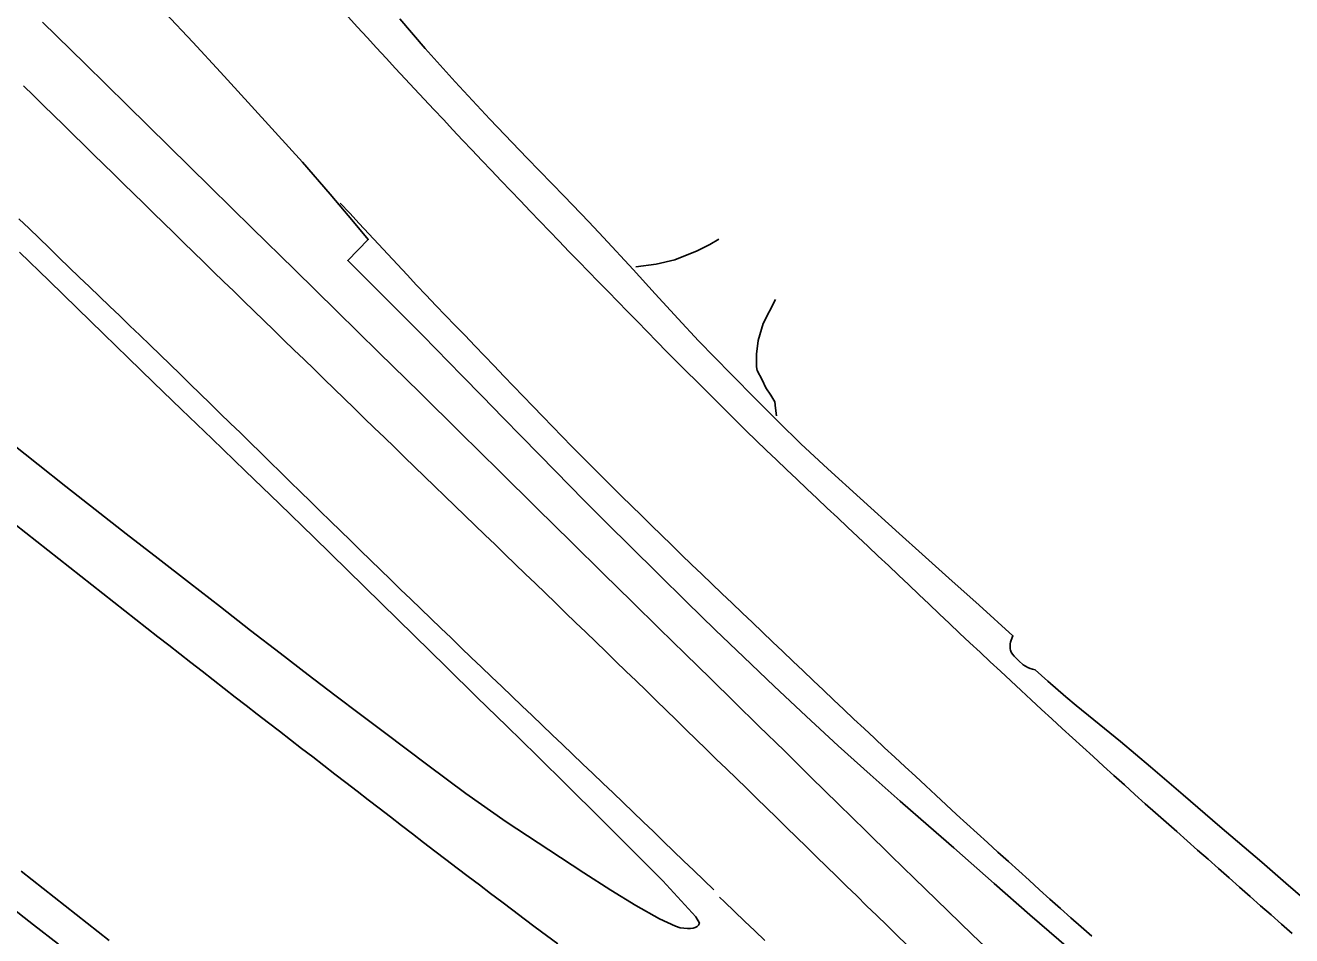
# Model space of a CAD drawing. Extents: x 1948091 to 1975253, y 787267 to 823306.
# Drawn here: x 1971944 to 1972170, y 795192.7 to 795355.2 of the extents above; entities that cross this region are included whole.
import ezdxf

# ---------------------------------------------------------------- set-up
doc = ezdxf.new("R2010")
doc.units = 0
doc.layers.add('RD_EX_Pavement_Markings', color=7, linetype='Continuous')
doc.layers.add('RD_EX_Road', color=7, linetype='Continuous')

msp = doc.modelspace()

# ---------------------------------------------------------------- linework, layer by layer
at = {"layer": 'RD_EX_Pavement_Markings'}
for points in [[(1972170.09, 795193.12), (1972168.21, 795194.77), (1972166.34, 795196.43), (1972164.47, 795198.08), (1972162.59, 795199.74), (1972160.72, 795201.39), (1972158.85, 795203.05), (1972156.97, 795204.7), (1972155.1, 795206.36), (1972153.22, 795208.01), (1972151.35, 795209.67), (1972149.48, 795211.32), (1972147.6, 795212.97), (1972145.73, 795214.63), (1972143.86, 795216.28), (1972141.99, 795217.94), (1972140.14, 795219.62), (1972138.29, 795221.31), (1972136.44, 795222.99), (1972134.6, 795224.68), (1972132.75, 795226.36), (1972130.9, 795228.05), (1972129.05, 795229.73), (1972127.21, 795231.41), (1972125.37, 795233.11), (1972123.54, 795234.81), (1972121.71, 795236.51), (1972119.87, 795238.21), (1972118.04, 795239.91), (1972116.21, 795241.61), (1972114.38, 795243.32), (1972112.55, 795245.02), (1972110.74, 795246.74), (1972108.93, 795248.46), (1972107.11, 795250.18), (1972105.3, 795251.9), (1972103.49, 795253.62), (1972101.67, 795255.34), (1972099.85, 795257.05), (1972098.03, 795258.77), (1972096.21, 795260.48), (1972094.39, 795262.2), (1972092.58, 795263.91), (1972090.76, 795265.62), (1972088.94, 795267.34), (1972087.12, 795269.05), (1972085.3, 795270.77), (1972083.49, 795272.49), (1972081.67, 795274.21), (1972079.85, 795275.92), (1972078.04, 795277.64), (1972076.22, 795279.36), (1972074.43, 795281.11), (1972072.66, 795282.86), (1972070.88, 795284.62), (1972069.1, 795286.38), (1972067.33, 795288.14), (1972065.55, 795289.9), (1972063.78, 795291.67), (1972062.01, 795293.43), (1972060.24, 795295.19), (1972058.47, 795296.96), (1972056.73, 795298.75), (1972054.98, 795300.54), (1972053.24, 795302.33), (1972051.49, 795304.12), (1972049.75, 795305.91), (1972048, 795307.7), (1972046.26, 795309.49), (1972044.51, 795311.28), (1972042.77, 795313.07), (1972041.02, 795314.86), (1972039.28, 795316.66), (1972037.55, 795318.46), (1972035.82, 795320.26), (1972034.08, 795322.06), (1972032.35, 795323.86), (1972030.62, 795325.66), (1972028.89, 795327.47), (1972027.18, 795329.29), (1972025.46, 795331.11), (1972023.75, 795332.92), (1972022.03, 795334.74), (1972020.31, 795336.56), (1972018.6, 795338.38), (1972016.88, 795340.19), (1972015.17, 795342.01), (1972013.47, 795343.85), (1972011.77, 795345.68), (1972010.08, 795347.52), (1972008.38, 795349.36), (1972006.69, 795351.19), (1972004.99, 795353.03), (1972003.29, 795354.87), (1972001.6, 795356.7)], [(1972101.3, 795191.08), (1972099.51, 795192.83), (1972097.73, 795194.58), (1972095.94, 795196.33), (1972094.15, 795198.08), (1972092.37, 795199.82), (1972090.58, 795201.57), (1972088.79, 795203.32), (1972087.01, 795205.07), (1972085.22, 795206.82), (1972083.43, 795208.56), (1972081.64, 795210.31), (1972079.86, 795212.06), (1972078.07, 795213.8), (1972076.28, 795215.55), (1972074.48, 795217.29), (1972072.69, 795219.03), (1972070.9, 795220.78), (1972069.11, 795222.52), (1972067.32, 795224.26), (1972065.53, 795226), (1972063.73, 795227.75), (1972061.94, 795229.49), (1972060.15, 795231.23), (1972058.36, 795232.98), (1972056.57, 795234.72), (1972054.78, 795236.46), (1972052.99, 795238.21), (1972051.19, 795239.95), (1972049.4, 795241.69), (1972047.6, 795243.43), (1972045.81, 795245.16), (1972044.01, 795246.9), (1972042.21, 795248.64), (1972040.41, 795250.37), (1972038.61, 795252.11), (1972036.82, 795253.84), (1972035.02, 795255.58), (1972033.22, 795257.32), (1972031.42, 795259.05), (1972029.62, 795260.79), (1972027.83, 795262.52), (1972026.03, 795264.26), (1972024.23, 795265.99), (1972022.43, 795267.73), (1972020.63, 795269.47), (1972018.84, 795271.2), (1972017.04, 795272.94), (1972015.25, 795274.68), (1972013.46, 795276.42), (1972011.66, 795278.16), (1972009.87, 795279.9), (1972008.07, 795281.64), (1972006.28, 795283.38), (1972004.49, 795285.12), (1972002.69, 795286.86), (1972000.9, 795288.6), (1971999.11, 795290.34), (1971997.31, 795292.08), (1971995.52, 795293.82), (1971993.73, 795295.56), (1971991.93, 795297.3), (1971990.14, 795299.04), (1971988.35, 795300.78), (1971986.55, 795302.52), (1971984.76, 795304.26), (1971982.97, 795306), (1971981.18, 795307.75), (1971979.39, 795309.49), (1971977.6, 795311.24), (1971975.81, 795312.98), (1971974.02, 795314.73), (1971972.24, 795316.47), (1971970.45, 795318.22), (1971968.66, 795319.96), (1971966.87, 795321.71), (1971965.08, 795323.45), (1971963.3, 795325.2), (1971961.51, 795326.94), (1971959.72, 795328.69), (1971957.93, 795330.43), (1971956.15, 795332.18), (1971954.37, 795333.93), (1971952.58, 795335.68), (1971950.8, 795337.43), (1971949.01, 795339.18), (1971947.23, 795340.93), (1971945.44, 795342.68), (1971943.66, 795344.42)], [(1972000.19, 795323.48), (1972001.89, 795321.66), (1972003.6, 795319.83), (1972005.3, 795318), (1972007.01, 795316.17), (1972008.71, 795314.35), (1972010.42, 795312.52), (1972012.12, 795310.69), (1972013.83, 795308.86), (1972015.53, 795307.03), (1972017.25, 795305.22), (1972018.99, 795303.42), (1972020.73, 795301.62), (1972022.47, 795299.83), (1972024.2, 795298.03), (1972025.94, 795296.23), (1972027.67, 795294.42), (1972029.39, 795292.62), (1972031.12, 795290.81), (1972032.85, 795289.01), (1972034.59, 795287.21), (1972036.34, 795285.42), (1972038.08, 795283.63), (1972039.82, 795281.84), (1972041.56, 795280.04), (1972043.3, 795278.25), (1972045.08, 795276.49), (1972046.85, 795274.73), (1972048.63, 795272.96), (1972050.4, 795271.2), (1972052.18, 795269.45), (1972053.97, 795267.7), (1972055.76, 795265.95), (1972057.54, 795264.21), (1972059.33, 795262.46), (1972061.12, 795260.71), (1972062.91, 795258.97), (1972064.72, 795257.24), (1972066.53, 795255.51), (1972068.33, 795253.79), (1972070.14, 795252.06), (1972071.94, 795250.33), (1972073.75, 795248.6), (1972075.56, 795246.88), (1972077.37, 795245.15), (1972079.18, 795243.43), (1972080.99, 795241.71), (1972082.8, 795239.99), (1972084.61, 795238.26), (1972086.43, 795236.54), (1972088.24, 795234.82), (1972090.05, 795233.1), (1972091.87, 795231.38), (1972093.7, 795229.68), (1972095.53, 795227.98), (1972097.36, 795226.28), (1972099.2, 795224.58), (1972101.03, 795222.88), (1972102.86, 795221.18), (1972104.69, 795219.48), (1972106.52, 795217.78), (1972108.36, 795216.08), (1972110.19, 795214.38), (1972112.04, 795212.7), (1972113.89, 795211.02), (1972115.74, 795209.34), (1972117.59, 795207.65), (1972119.44, 795205.97), (1972121.29, 795204.29), (1972123.14, 795202.61), (1972124.99, 795200.93), (1972126.85, 795199.26), (1972128.72, 795197.6), (1972130.59, 795195.94), (1972132.46, 795194.28), (1972134.33, 795192.62)], [(1972066.88, 795200.88), (1972065.09, 795202.62), (1972063.29, 795204.35), (1972061.49, 795206.09), (1972059.69, 795207.83), (1972057.89, 795209.56), (1972056.09, 795211.3), (1972054.29, 795213.03), (1972052.49, 795214.77), (1972050.69, 795216.5), (1972048.88, 795218.23), (1972047.08, 795219.96), (1972045.27, 795221.68), (1972043.46, 795223.41), (1972041.66, 795225.13), (1972039.85, 795226.86), (1972038.04, 795228.59), (1972036.23, 795230.31), (1972034.43, 795232.04), (1972032.62, 795233.77), (1972030.81, 795235.49), (1972029.01, 795237.22), (1972027.2, 795238.95), (1972025.39, 795240.68), (1972023.59, 795242.4), (1972021.78, 795244.13), (1972019.98, 795245.86), (1972018.17, 795247.59), (1972016.36, 795249.31), (1972014.56, 795251.04), (1972012.77, 795252.79), (1972010.98, 795254.53), (1972009.18, 795256.27), (1972007.39, 795258.01), (1972005.6, 795259.76), (1972003.81, 795261.5), (1972002.02, 795263.24), (1972000.23, 795264.98), (1971998.44, 795266.72), (1971996.64, 795268.47), (1971994.86, 795270.22), (1971993.08, 795271.97), (1971991.29, 795273.72), (1971989.51, 795275.47), (1971987.72, 795277.22), (1971985.94, 795278.97), (1971984.16, 795280.72), (1971982.37, 795282.46), (1971980.58, 795284.21), (1971978.79, 795285.95), (1971977, 795287.7), (1971975.21, 795289.44), (1971973.43, 795291.19), (1971971.64, 795292.93), (1971969.85, 795294.68), (1971968.06, 795296.42), (1971966.25, 795298.15), (1971964.45, 795299.88), (1971962.64, 795301.6), (1971960.84, 795303.33), (1971959.04, 795305.06), (1971957.23, 795306.79), (1971955.43, 795308.52), (1971953.63, 795310.25), (1971951.83, 795311.99), (1971950.04, 795313.73), (1971948.24, 795315.47), (1971946.45, 795317.21), (1971944.66, 795318.95), (1971942.86, 795320.69)], [(1971942.13, 795266.2), (1971944.08, 795264.64), (1971946.03, 795263.08), (1971948, 795261.54), (1971949.96, 795259.99), (1971951.92, 795258.45), (1971953.89, 795256.9), (1971955.85, 795255.35), (1971957.82, 795253.81), (1971959.78, 795252.26), (1971961.75, 795250.72), (1971963.71, 795249.17), (1971965.68, 795247.63), (1971967.65, 795246.09), (1971969.62, 795244.55), (1971971.59, 795243.01), (1971973.56, 795241.47), (1971975.53, 795239.94), (1971977.5, 795238.4), (1971979.47, 795236.86), (1971981.44, 795235.32), (1971983.42, 795233.79), (1971985.39, 795232.26), (1971987.37, 795230.73), (1971989.35, 795229.2), (1971991.33, 795227.68), (1971993.31, 795226.15), (1971995.29, 795224.62), (1971997.26, 795223.09), (1971999.24, 795221.56), (1972001.22, 795220.04), (1972003.2, 795218.51), (1972005.18, 795216.98), (1972007.16, 795215.46), (1972009.14, 795213.93), (1972011.12, 795212.41), (1972013.1, 795210.88), (1972015.08, 795209.36), (1972017.06, 795207.83), (1972019.04, 795206.3), (1972021.04, 795204.79), (1972023.03, 795203.29), (1972025.03, 795201.78), (1972027.02, 795200.27), (1972029.02, 795198.77), (1972031.01, 795197.26), (1972033, 795195.75), (1972035.01, 795194.26), (1972037.01, 795192.76), (1972039.01, 795191.26)], [(1971943.25, 795204.23), (1971945.21, 795202.69), (1971947.18, 795201.14), (1971949.14, 795199.59), (1971951.11, 795198.05), (1971953.07, 795196.5), (1971955.04, 795194.96), (1971957, 795193.41), (1971958.96, 795191.86)], [(1972076, 795191.88), (1972074.18, 795193.61), (1972072.37, 795195.33), (1972070.56, 795197.05), (1972068.75, 795198.77), (1972067.88, 795199.6)]]:
    msp.add_lwpolyline(points, dxfattribs=at)
at = {"layer": 'RD_EX_Road'}
for points in [[(1972130.15, 795190.47), (1972123.29, 795196.46), (1972116.91, 795202.04), (1972109.68, 795208.4), (1972105.18, 795212.33), (1972100.16, 795216.72), (1972094.76, 795221.51), (1972089.09, 795226.64), (1972083.34, 795231.93), (1972077.67, 795237.24), (1972072.22, 795242.41), (1972067.1, 795247.34), (1972062.06, 795252.25), (1972056.87, 795257.35), (1972051.98, 795262.19), (1972047.86, 795266.28), (1972043.68, 795270.47), (1972038.6, 795275.61), (1972032.58, 795281.75), (1972029.21, 795285.21), (1972025.59, 795288.94), (1972021.91, 795292.72), (1972014.91, 795299.86), (1972008.51, 795306.29), (1972001.53, 795313.25), (1972005.19, 795316.96), (1972002.54, 795320.11), (1971998.37, 795325.07), (1971993.46, 795330.77), (1971988.6, 795336.15), (1971983.74, 795341.44), (1971978.83, 795346.85), (1971973.91, 795352.22), (1971968.98, 795357.42)], [(1972117.55, 795188.57), (1972112.98, 795192.96), (1972106.54, 795199.17), (1972102.69, 795202.91), (1972098.5, 795206.99), (1972093.98, 795211.42), (1972089.13, 795216.19), (1972084.21, 795221.04), (1972079.48, 795225.69), (1972074.93, 795230.14), (1972070.58, 795234.39), (1972066.25, 795238.62), (1972061.75, 795243.01), (1972057.09, 795247.57), (1972052.27, 795252.3), (1972047.12, 795257.36), (1972041.46, 795262.94), (1972035.3, 795269.02), (1972028.63, 795275.61), (1972021.63, 795282.54), (1972014.45, 795289.61), (1972007.11, 795296.83), (1971999.59, 795304.21), (1971992.01, 795311.63), (1971984.48, 795319.02), (1971977, 795326.36), (1971969.58, 795333.66), (1971962.15, 795340.97), (1971954.65, 795348.35), (1971947.08, 795355.78)], [(1972173.72, 795197.99), (1972168.99, 795202.09), (1972164.68, 795205.82), (1972157.2, 795212.24), (1972150.64, 795217.89), (1972144.82, 795222.88), (1972139.47, 795227.37), (1972134.7, 795231.25), (1972131.54, 795233.83), (1972129.7, 795235.37), (1972126.5, 795238.16), (1972124.22, 795240.18), (1972123.77, 795240.29), (1972123.33, 795240.44), (1972122.92, 795240.62), (1972122.51, 795240.83), (1972122.11, 795241.08), (1972121.29, 795241.76), (1972120.47, 795242.61), (1972120.17, 795243), (1972119.96, 795243.35), (1972119.85, 795243.66), (1972119.79, 795243.95), (1972119.76, 795244.24), (1972119.75, 795244.53), (1972119.77, 795244.81), (1972119.82, 795245.11), (1972119.92, 795245.45), (1972120.24, 795246.25), (1972114.21, 795251.7), (1972108.82, 795256.56), (1972104.07, 795260.83), (1972099.96, 795264.52), (1972092.98, 795270.79), (1972087.21, 795276.05), (1972082.42, 795280.53), (1972078.39, 795284.46), (1972074.45, 795288.4), (1972069.94, 795292.93), (1972064.15, 795298.92), (1972060.51, 795302.82), (1972056.39, 795307.3), (1972052.45, 795311.61), (1972047.16, 795317.37), (1972044.58, 795320.12), (1972040.17, 795324.7), (1972033.54, 795331.53), (1972026.91, 795338.48), (1972020.73, 795345.12), (1972015.38, 795351.08), (1972010.82, 795356.38)], [(1972067.79, 795317.06), (1972066.17, 795316.09), (1972063.92, 795314.95), (1972059.94, 795313.36), (1972056.58, 795312.58), (1972052.98, 795312.09)], [(1971942.96, 795314.7), (1971948.23, 795309.58), (1971953.22, 795304.72), (1971957.93, 795300.15), (1971962.36, 795295.85), (1971966.88, 795291.47), (1971971.87, 795286.66), (1971977.33, 795281.4), (1971983.24, 795275.69), (1971989.37, 795269.78), (1971995.46, 795263.87), (1972001.5, 795257.98), (1972007.5, 795252.09), (1972013.38, 795246.31), (1972019.08, 795240.72), (1972024.6, 795235.31), (1972029.93, 795230.1), (1972035.27, 795224.87), (1972040.8, 795219.41), (1972046.54, 795213.73), (1972052.48, 795207.82), (1972057.75, 795202.5), (1972063.65, 795196.08), (1972064.29, 795194.98), (1972064.12, 795194.63), (1972063.88, 795194.36), (1972063.55, 795194.17), (1972063.16, 795194.05), (1972062.69, 795194), (1972062.16, 795194), (1972060.89, 795194.14), (1972060.01, 795194.4), (1972057.15, 795195.74), (1972052.98, 795198.09), (1972048.49, 795200.84), (1972043.65, 795203.97), (1972037.4, 795208.05), (1972029.83, 795213.05), (1972022.63, 795218.1), (1972015.82, 795223.17), (1972008.09, 795228.97), (1972003.8, 795232.19), (1971999.25, 795235.63), (1971994.46, 795239.28), (1971989.45, 795243.14), (1971984.2, 795247.21), (1971978.8, 795251.42), (1971973.3, 795255.69), (1971967.71, 795260.04), (1971962.02, 795264.44), (1971956.45, 795268.78), (1971951.2, 795272.9), (1971946.27, 795276.8), (1971941.66, 795280.49)], [(1972077.9, 795306.28), (1972075.65, 795301.98), (1972074.81, 795298.98), (1972074.46, 795296.52), (1972074.47, 795294.27), (1972074.61, 795293.59), (1972075.48, 795291.92), (1972076.15, 795290.52), (1972077.06, 795289.2), (1972077.74, 795288.03), (1972077.91, 795286.89), (1972078.07, 795285.52)], [(1971940.98, 795198.17), (1971945.44, 795194.68), (1971949.89, 795191.2)]]:
    msp.add_lwpolyline(points, dxfattribs=at)

doc.saveas('drawing.dxf')
